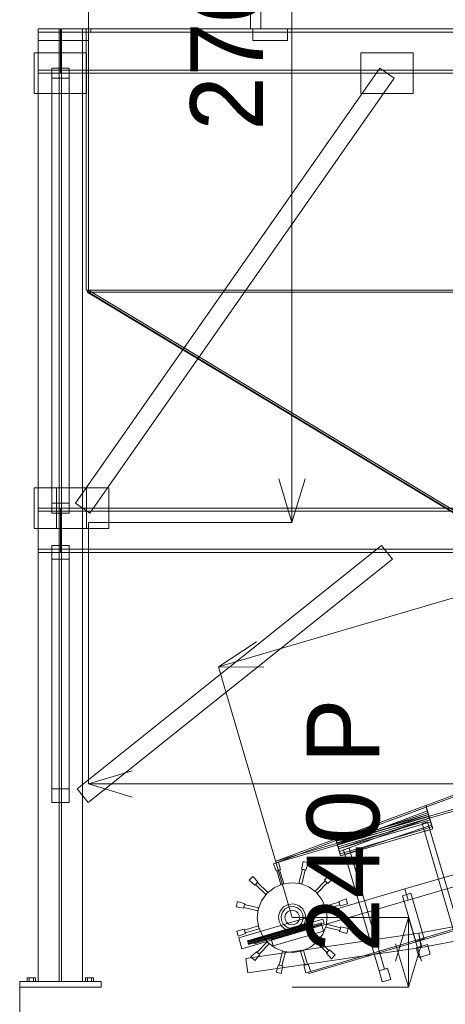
# Model space of a CAD drawing. Header units: millimetres. Extents: x -4395 to 65662, y -65530 to 6847.
# Tile 568 of 656: x 113 to 1577, y -59 to 3331. Entities that reach past the tile are written whole.
import ezdxf

# ---------------------------------------------------------------- set-up
doc = ezdxf.new("R2010")
doc.units = ezdxf.units.MM
for name, color, linetype, lineweight in [('COTAS_O', 1, 'Continuous', 0), ('COTAS_P', 1, 'Continuous', 0), ('lateral_C01', 7, 'Continuous', 0), ('lateral_tolva', 7, 'Continuous', 0)]:
    doc.layers.add(name, color=color, linetype=linetype, lineweight=lineweight)
doc.dimstyles.new('R19_100', dxfattribs={"dimtxt": 250, "dimasz": 150, "dimexe": 150, "dimexo": 80, "dimgap": 100, "dimtad": 1, "dimtih": 1, "dimtoh": 1, "dimdsep": 46, "dimcen": 0.09, "dimadec": 0, "dimazin": 0, "dimtfac": 1, "dimtdec": 4, "dimtofl": 0, "dimtmove": 0, "dimatfit": 3, "dimfxl": 1, "dimtolj": 1, "dimtzin": 0, "dimarcsym": 0})

# ---------------------------------------------------------------- blocks, each defined once
blk = doc.blocks.new('DIM_R33_1')
at = {"layer": 'COTAS_P'}
for p, q in [((796, 1103.4), (9904.9, 3783.4)), ((9904.9, 3783.4), (9748.3, 3784.2)), ((9904.9, 3783.4), (9773.7, 3697.9)), ((10158.9, 2920), (9904.9, 3783.4)), ((796, 1103.4), (927.2, 1188.9)), ((1050, 240), (796, 1103.4)), ((796, 1103.4), (952.6, 1102.6))]:
    blk.add_line(p, q, dxfattribs=at)
blk.add_text('9495 P', height=250, rotation=16.3948, dxfattribs=at).set_placement((5322.2, 2539.3))
blk = doc.blocks.new('DIM_R33_2')
at = {"layer": 'COTAS_P'}
for p, q in [((1050, 240), (1450, 240)), ((1450, 240), (1405, 90)), ((1450, 0), (1450, 240)), ((1450, 240), (1495, 90)), ((1450, 0), (1405, 150)), ((1450, 0), (1495, 150)), ((1050, 0), (1450, 0))]:
    blk.add_line(p, q, dxfattribs=at)
blk.add_text('240 P', height=250, rotation=90, dxfattribs=at).set_placement((1350, 120))
blk = doc.blocks.new('DIM_R33_20')
at = {"layer": 'COTAS_O'}
for p, q in [((349.2, 1600), (349.2, 700)), ((3799.2, 1600), (3799.2, 700)), ((349.2, 700), (499.2, 745)), ((3799.2, 700), (3649.2, 745)), ((349.2, 700), (3799.2, 700)), ((349.2, 700), (499.2, 655)), ((3799.2, 700), (3649.2, 655))]:
    blk.add_line(p, q, dxfattribs=at)
blk.add_text('3450 O', height=250, dxfattribs=at).set_placement((2074.2, 800))
blk = doc.blocks.new('DIM_R33_21')
at = {"layer": 'COTAS_O'}
for p, q in [((349.2, 4300), (1049.2, 4300)), ((1049.2, 4300), (1004.2, 4150)), ((1049.2, 1600), (1049.2, 4300)), ((1049.2, 4300), (1094.2, 4150)), ((1049.2, 1600), (1004.2, 1750)), ((1049.2, 1600), (1094.2, 1750)), ((349.2, 1600), (1049.2, 1600))]:
    blk.add_line(p, q, dxfattribs=at)
blk.add_text('2700 O', height=250, rotation=90, dxfattribs=at).set_placement((949.2, 2950))
blk = doc.blocks.new('DIM_R33_30')
at = {"layer": 'COTAS_P'}
for p, q in [((112.7, 0), (112.7, -2500)), ((65298.1, 0), (65298.1, -2500)), ((112.7, -2500), (262.7, -2455)), ((65298.1, -2500), (65148.1, -2455)), ((112.7, -2500), (65298.1, -2500)), ((112.7, -2500), (262.7, -2545)), ((65298.1, -2500), (65148.1, -2545))]:
    blk.add_line(p, q, dxfattribs=at)
blk.add_text('65185.39 P', height=250, dxfattribs=at).set_placement((32705.4, -2400))

msp = doc.modelspace()

# ---------------------------------------------------------------- linework, layer by layer
at = {"layer": 'lateral_C01'}
for p, q in [((1105.699, 51.872), (10210.031, 2747.406)), ((1107.119, 47.078), (10211.451, 2742.611)), ((1895.052, 769.438), (993.259, 434.076)), ((994.943, 428.317), (1896.736, 763.679)), ((993.259, 434.076), (1914.367, 703.374)), ((1916.05, 697.615), (994.943, 428.317)), ((1437.97, 338.511), (2589.177, 677.216)), ((1509.704, 626.133), (1199.643, 510.826)), ((1511.398, 620.377), (1201.336, 505.07)), ((1449.26, 300.138), (2600.468, 638.842)), ((1518.854, 595.036), (1509.704, 626.133)), ((1509.704, 626.133), (1511.398, 620.377)), ((1520.547, 589.279), (1511.398, 620.377)), ((1511.398, 620.377), (1515.349, 606.946)), ((1202.113, 502.432), (1518.854, 595.036)), ((1203.806, 496.676), (1520.547, 589.279)), ((1204.089, 495.715), (1517.129, 600.898)), ((1520.83, 588.318), (1204.089, 495.715)), ((1515.349, 606.946), (1205.288, 491.639)), ((1205.782, 489.958), (1518.822, 595.142)), ((1522.523, 582.562), (1205.782, 489.958)), ((1209.734, 476.528), (1522.774, 581.712)), ((1212.344, 467.656), (1522.406, 582.963)), ((1524.499, 575.849), (1515.349, 606.946)), ((1515.349, 606.946), (1522.406, 582.963)), ((1517.129, 600.898), (1520.83, 588.318)), ((1518.822, 595.142), (1517.129, 600.898)), ((1518.822, 595.142), (1522.523, 582.562)), ((1522.774, 581.712), (1518.822, 595.142)), ((1520.547, 589.279), (1518.854, 595.036)), ((1524.499, 575.849), (1520.547, 589.279)), ((1520.83, 588.318), (1522.523, 582.562)), ((1522.406, 582.963), (1531.555, 551.865)), ((1522.523, 582.562), (1526.475, 569.131)), ((1522.774, 581.712), (1526.475, 569.131)), ((1529.83, 557.728), (1522.774, 581.712)), ((1207.758, 483.245), (1524.499, 575.849)), ((1526.475, 569.131), (1209.734, 476.528)), ((1531.555, 551.865), (1214.814, 459.262)), ((1529.83, 557.728), (1216.79, 452.544)), ((1216.79, 452.544), (1533.531, 545.148)), ((1496.831, 563.599), (1516.018, 569.244)), ((1496.831, 563.599), (1622.243, 137.344)), ((1641.429, 142.989), (1516.018, 569.244)), ((1531.555, 551.865), (1524.499, 575.849)), ((1526.475, 569.131), (1533.531, 545.148)), ((1533.531, 545.148), (1529.83, 557.728)), ((1199.643, 510.826), (1202.113, 502.432)), ((1201.336, 505.07), (1199.643, 510.826)), ((1504.737, 536.729), (1523.924, 542.374)), ((1504.737, 536.729), (1622.243, 137.344)), ((1641.429, 142.989), (1523.924, 542.374)), ((1201.336, 505.07), (1203.806, 496.676)), ((1205.288, 491.639), (1201.336, 505.07)), ((1202.113, 502.432), (1203.806, 496.676)), ((1203.806, 496.676), (1207.758, 483.245)), ((1204.089, 495.715), (1205.782, 489.958)), ((1205.288, 491.639), (1207.758, 483.245)), ((1212.344, 467.656), (1205.288, 491.639)), ((1205.782, 489.958), (1209.734, 476.528)), ((1207.758, 483.245), (1214.814, 459.262)), ((1209.734, 476.528), (1216.79, 452.544)), ((1226.438, 472.897), (1245.625, 478.542)), ((1368.018, 62.546), (1245.625, 478.542)), ((1214.814, 459.262), (1212.344, 467.656)), ((1226.438, 472.897), (1348.831, 56.901)), ((1231.188, 456.753), (1250.374, 462.399)), ((1231.188, 456.753), (1348.831, 56.901)), ((1368.018, 62.546), (1250.374, 462.399)), ((986.049, 425.485), (1003.311, 430.564)), ((994.589, 400.716), (986.049, 425.485)), ((994.943, 428.317), (993.259, 434.076)), ((1003.311, 430.564), (1009.546, 405.116)), ((1082.371, 406.89), (1087.359, 432.61)), ((1097.524, 403.222), (1082.371, 406.89)), ((1087.359, 432.61), (1104.848, 428.378)), ((1104.848, 428.378), (1097.524, 403.222)), ((901.874, 368.659), (914.284, 381.689)), ((914.284, 381.689), (932.407, 362.768)), ((1009.546, 405.116), (994.589, 400.716)), ((1006.814, 404.499), (997.22, 401.676)), ((1011.333, 353.71), (997.22, 401.676)), ((1020.926, 356.532), (1006.814, 404.499)), ((1073.368, 357.809), (1085.13, 406.406)), ((1083.087, 355.457), (1094.849, 404.054)), ((1094.849, 404.054), (1085.13, 406.406)), ((1161.478, 368.345), (1178.659, 388.126)), ((1191.689, 375.716), (1172.768, 357.593)), ((1178.659, 388.126), (1191.689, 375.716)), ((1485.391, 186.582), (2672.163, 404.41)), ((921.655, 351.478), (901.874, 368.659)), ((932.407, 362.768), (921.655, 351.478)), ((930.35, 360.867), (923.453, 353.626)), ((959.659, 319.142), (923.453, 353.626)), ((966.555, 326.383), (930.35, 360.867)), ((987.488, 342.432), (963.107, 322.762)), ((1016.13, 355.121), (987.488, 342.432)), ((1011.333, 353.71), (1020.926, 356.532)), ((1047.079, 359.964), (1016.13, 355.121)), ((1078.228, 356.633), (1047.079, 359.964)), ((1073.368, 357.809), (1083.087, 355.457)), ((1107.453, 345.353), (1078.228, 356.633)), ((1132.762, 326.893), (1107.453, 345.353)), ((1129.142, 330.341), (1163.626, 366.547)), ((1136.383, 323.445), (1170.867, 359.65)), ((1172.768, 357.593), (1161.478, 368.345)), ((1170.867, 359.65), (1163.626, 366.547)), ((1494.418, 137.404), (2681.189, 355.231)), ((866.011, 170.232), (1437.97, 338.511)), ((963.107, 322.762), (944.647, 297.453)), ((959.659, 319.142), (966.555, 326.383)), ((1129.142, 330.341), (1136.383, 323.445)), ((1152.432, 302.512), (1132.762, 326.893)), ((1458.005, 323.558), (1429.225, 315.091)), ((1475.514, 157.759), (1429.225, 315.091)), ((1437.97, 338.511), (1449.26, 300.138)), ((1458.005, 323.558), (1504.295, 166.227)), ((857.39, 277.359), (861.622, 294.848)), ((883.11, 272.371), (857.39, 277.359)), ((861.622, 294.848), (886.778, 287.524)), ((877.301, 131.858), (1449.26, 300.138)), ((886.778, 287.524), (883.11, 272.371)), ((885.946, 284.849), (883.594, 275.13)), ((932.191, 263.368), (883.594, 275.13)), ((934.543, 273.087), (885.946, 284.849)), ((932.191, 263.368), (934.543, 273.087)), ((944.647, 297.453), (933.367, 268.228)), ((1020.489, 276.58), (1008.737, 262.502)), ((1036.734, 285.089), (1020.489, 276.58)), ((1039.274, 276.455), (1026.14, 269.575)), ((1054.999, 286.733), (1036.734, 285.089)), ((1054.041, 277.784), (1039.274, 276.455)), ((1068.193, 273.362), (1054.041, 277.784)), ((1072.502, 281.263), (1054.999, 286.733)), ((1079.575, 263.86), (1068.193, 273.362)), ((1086.58, 269.511), (1072.502, 281.263)), ((1165.121, 273.87), (1152.432, 302.512)), ((1163.71, 278.667), (1211.676, 292.78)), ((1163.71, 278.667), (1166.532, 269.074)), ((1169.964, 242.921), (1165.121, 273.87)), ((1166.532, 269.074), (1214.499, 283.186)), ((1210.716, 295.411), (1235.485, 303.951)), ((1215.116, 280.454), (1210.716, 295.411)), ((1214.499, 283.186), (1211.676, 292.78)), ((1240.564, 286.689), (1215.116, 280.454)), ((1235.485, 303.951), (1240.564, 286.689)), ((933.367, 268.228), (930.036, 237.079)), ((1008.737, 262.502), (1003.267, 244.999)), ((1003.267, 244.999), (1004.911, 226.734)), ((1016.638, 258.193), (1012.216, 244.041)), ((1012.216, 244.041), (1013.545, 229.274)), ((1026.14, 269.575), (1016.638, 258.193)), ((1027.613, 252.209), (1024.645, 242.712)), ((1024.645, 242.712), (1025.537, 232.803)), ((1033.989, 259.847), (1027.613, 252.209)), ((1042.803, 264.463), (1033.989, 259.847)), ((1052.712, 265.355), (1042.803, 264.463)), ((1062.209, 262.387), (1052.712, 265.355)), ((1069.847, 256.011), (1062.209, 262.387)), ((1074.463, 247.197), (1069.847, 256.011)), ((1075.355, 237.288), (1074.463, 247.197)), ((1086.455, 250.726), (1079.575, 263.86)), ((1087.784, 235.959), (1086.455, 250.726)), ((1095.089, 253.266), (1086.58, 269.511)), ((1096.733, 235.001), (1095.089, 253.266)), ((1166.633, 211.772), (1169.964, 242.921)), ((933.468, 210.926), (885.501, 196.814)), ((896.227, 160.359), (1116.875, 225.277)), ((896.377, 159.847), (1117.025, 224.766)), ((896.805, 158.392), (1117.453, 223.31)), ((897.446, 156.213), (1118.094, 221.132)), ((1118.851, 218.562), (898.202, 153.643)), ((898.958, 151.073), (1119.607, 215.992)), ((899.599, 148.895), (1120.248, 213.813)), ((900.028, 147.439), (1120.676, 212.357)), ((900.178, 146.928), (1120.826, 211.846)), ((915.978, 164.085), (1155.813, 234.648)), ((920.212, 149.695), (1160.047, 220.258)), ((930.036, 237.079), (934.879, 206.13)), ((936.29, 201.333), (933.468, 210.926)), ((934.879, 206.13), (947.568, 177.488)), ((976.643, 170.468), (1149.324, 221.273)), ((977.772, 166.63), (1150.453, 217.436)), ((978.337, 164.711), (1151.018, 215.517)), ((1004.911, 226.734), (1013.42, 210.489)), ((1013.42, 210.489), (1027.498, 198.737)), ((1013.545, 229.274), (1020.425, 216.14)), ((1020.425, 216.14), (1031.807, 206.638)), ((1025.537, 232.803), (1030.153, 223.989)), ((1030.153, 223.989), (1037.791, 217.613)), ((1031.807, 206.638), (1045.959, 202.216)), ((1037.791, 217.613), (1047.288, 214.645)), ((1045.959, 202.216), (1060.726, 203.545)), ((1047.288, 214.645), (1057.197, 215.537)), ((1057.197, 215.537), (1066.011, 220.153)), ((1060.726, 203.545), (1073.86, 210.425)), ((1063.266, 194.911), (1079.511, 203.42)), ((1066.011, 220.153), (1072.387, 227.791)), ((1072.387, 227.791), (1075.355, 237.288)), ((1073.86, 210.425), (1083.362, 221.807)), ((1079.511, 203.42), (1091.263, 217.498)), ((1083.362, 221.807), (1087.784, 235.959)), ((1091.263, 217.498), (1096.733, 235.001)), ((1117.025, 224.766), (1116.875, 225.277)), ((1117.453, 223.31), (1117.025, 224.766)), ((1118.094, 221.132), (1117.453, 223.31)), ((1118.851, 218.562), (1118.094, 221.132)), ((1118.851, 218.562), (1119.607, 215.992)), ((1119.607, 215.992), (1120.248, 213.813)), ((1120.248, 213.813), (1120.676, 212.357)), ((1120.676, 212.357), (1120.826, 211.846)), ((1151.018, 215.517), (1149.324, 221.273)), ((1157.51, 193.452), (1150.453, 217.436)), ((1155.353, 182.547), (1166.633, 211.772)), ((1160.047, 220.258), (1155.813, 234.648)), ((1167.809, 216.632), (1165.457, 206.913)), ((1165.457, 206.913), (1214.054, 195.151)), ((1167.809, 216.632), (1216.406, 204.87)), ((1213.222, 192.476), (1216.89, 207.629)), ((1214.054, 195.151), (1216.406, 204.87)), ((1216.89, 207.629), (1242.61, 202.641)), ((859.436, 193.311), (884.884, 199.546)), ((864.515, 176.049), (859.436, 193.311)), ((889.284, 184.589), (864.515, 176.049)), ((866.011, 170.232), (877.301, 131.858)), ((884.884, 199.546), (889.284, 184.589)), ((885.501, 196.814), (888.324, 187.22)), ((936.29, 201.333), (888.324, 187.22)), ((890.595, 99.031), (1486.263, 186.726)), ((947.568, 177.488), (967.238, 153.107)), ((976.643, 170.468), (978.337, 164.711)), ((984.828, 142.647), (1157.51, 193.452)), ((1027.498, 198.737), (1045.001, 193.267)), ((1045.001, 193.267), (1063.266, 194.911)), ((1136.893, 157.238), (1155.353, 182.547)), ((1238.378, 185.152), (1213.222, 192.476)), ((1242.61, 202.641), (1238.378, 185.152)), ((1485.391, 186.582), (1494.418, 137.404)), ((1486.263, 186.726), (1493.546, 137.26)), ((896.377, 159.847), (896.227, 160.359)), ((896.805, 158.392), (896.377, 159.847)), ((897.446, 156.213), (896.805, 158.392)), ((898.202, 153.643), (897.446, 156.213)), ((897.878, 49.564), (1493.546, 137.26)), ((898.958, 151.073), (898.202, 153.643)), ((898.958, 151.073), (899.599, 148.895)), ((899.599, 148.895), (900.028, 147.439)), ((900.028, 147.439), (900.178, 146.928)), ((915.978, 164.085), (920.212, 149.695)), ((963.617, 156.555), (929.133, 120.35)), ((970.858, 149.659), (936.374, 113.453)), ((970.858, 149.659), (963.617, 156.555)), ((967.238, 153.107), (992.547, 134.647)), ((977.772, 166.63), (984.828, 142.647)), ((1083.87, 124.879), (1112.512, 137.568)), ((1112.512, 137.568), (1136.893, 157.238)), ((1140.341, 160.858), (1133.445, 153.617)), ((1133.445, 153.617), (1169.65, 119.133)), ((1140.341, 160.858), (1176.547, 126.374)), ((1504.295, 166.227), (1475.514, 157.759)), ((1476.791, 135.705), (1515.165, 146.995)), ((1476.791, 135.705), (1486.67, 102.128)), ((1525.044, 113.418), (1515.165, 146.995)), ((908.311, 104.284), (927.232, 122.407)), ((921.341, 91.874), (908.311, 104.284)), ((938.522, 111.655), (921.341, 91.874)), ((927.232, 122.407), (938.522, 111.655)), ((929.133, 120.35), (936.374, 113.453)), ((992.547, 134.647), (1021.772, 123.367)), ((1016.913, 124.543), (1005.151, 75.946)), ((1026.632, 122.191), (1014.87, 73.594)), ((1026.632, 122.191), (1016.913, 124.543)), ((1021.772, 123.367), (1052.921, 120.036)), ((1052.921, 120.036), (1083.87, 124.879)), ((1088.667, 126.29), (1079.074, 123.468)), ((1079.074, 123.468), (1093.186, 75.501)), ((1088.667, 126.29), (1102.78, 78.324)), ((1167.593, 117.232), (1178.345, 128.522)), ((1185.716, 98.311), (1167.593, 117.232)), ((1169.65, 119.133), (1176.547, 126.374)), ((1178.345, 128.522), (1198.126, 111.341)), ((1198.126, 111.341), (1185.716, 98.311)), ((1486.67, 102.128), (1525.044, 113.418)), ((890.595, 99.031), (897.878, 49.564)), ((995.152, 51.622), (1002.476, 76.778)), ((1002.476, 76.778), (1017.629, 73.11)), ((1005.151, 75.946), (1014.87, 73.594)), ((1017.629, 73.11), (1012.641, 47.39)), ((1090.454, 74.884), (1105.411, 79.284)), ((1096.689, 49.436), (1090.454, 74.884)), ((1093.186, 75.501), (1102.78, 78.324)), ((1105.411, 79.284), (1113.951, 54.515)), ((1012.641, 47.39), (995.152, 51.622)), ((1113.951, 54.515), (1096.689, 49.436)), ((1107.119, 47.078), (1105.699, 51.872)), ((1348.831, 56.901), (1377.611, 65.369)), ((1348.831, 56.901), (1368.018, 62.546)), ((1348.831, 56.901), (1360.121, 18.528)), ((1388.901, 26.995), (1377.611, 65.369)), ((1360.121, 18.528), (1388.901, 26.995))]:
    msp.add_line(p, q, dxfattribs=at)
at = {"layer": 'lateral_tolva'}
for p, q in [((349.2, 3300), (349.2, 4300)), ((906.7, 4270), (906.7, 3300)), ((941.7, 3300), (941.7, 4270)), ((329.2, 3300), (176.2, 3300)), ((176.2, 3300), (176.2, 20)), ((176.2, 3289), (176.2, 3300)), ((349.2, 3300), (176.2, 3300)), ((176.2, 3260), (176.2, 3300)), ((329.2, 3289), (176.2, 3289)), ((256.7, 3300), (248.7, 3300)), ((248.7, 3300), (248.7, 20)), ((256.7, 3289), (248.7, 3289)), ((248.7, 3158), (248.7, 3289)), ((252.7, 3300), (3895.7, 3300)), ((252.7, 3300), (252.7, 3289)), ((252.7, 3289), (3895.7, 3289)), ((252.7, 3289), (252.7, 3158)), ((256.7, 20), (256.7, 3300)), ((256.7, 3158), (256.7, 3289)), ((329.2, 20), (329.2, 3300)), ((329.2, 3289), (329.2, 3300)), ((341.2, 2400), (341.2, 3300)), ((349.2, 3300), (341.2, 3300)), ((341.2, 3300), (357.2, 3300)), ((341.2, 3300), (341.2, 3288)), ((349.2, 3300), (349.2, 2400)), ((349.2, 3300), (3799.2, 3300)), ((349.2, 3300), (349.2, 3260)), ((357.2, 3288), (357.2, 3300)), ((906.7, 3300), (941.7, 3300)), ((914.2, 3300), (1034.2, 3300)), ((914.2, 3260), (914.2, 3300)), ((1034.2, 3260), (1034.2, 3300)), ((349.2, 3260), (176.2, 3260)), ((341.2, 3288), (357.2, 3288)), ((914.2, 3260), (1034.2, 3260)), ((162.7, 3217), (342.7, 3217)), ((162.7, 3217), (162.7, 3077)), ((342.7, 3077), (342.7, 3217)), ((1286.2, 3217), (1466.2, 3217)), ((1286.2, 3217), (1286.2, 3077)), ((1466.2, 3077), (1466.2, 3217)), ((329.2, 3158), (176.2, 3158)), ((176.2, 3147), (176.2, 3158)), ((282.7, 3164.194), (222.7, 3164.194)), ((222.7, 3164.194), (222.7, 1667.194)), ((222.7, 3164.194), (222.7, 3129.806)), ((256.7, 3158), (248.7, 3158)), ((252.7, 3158), (3895.7, 3158)), ((252.7, 3158), (252.7, 3147)), ((282.7, 1667.194), (282.7, 3164.194)), ((282.7, 3129.806), (282.7, 3164.194)), ((304.616, 1667.194), (1351.616, 3164.194)), ((329.2, 3147), (329.2, 3158)), ((1400.784, 3129.806), (1351.616, 3164.194)), ((329.2, 3147), (176.2, 3147)), ((222.7, 1632.806), (222.7, 3129.806)), ((222.7, 3129.806), (282.7, 3129.806)), ((252.7, 3147), (3895.7, 3147)), ((282.7, 3129.806), (282.7, 1632.806)), ((353.784, 1632.806), (1400.784, 3129.806)), ((162.7, 3077), (342.7, 3077)), ((1286.2, 3077), (1466.2, 3077)), ((349.2, 2400), (341.2, 2400)), ((349.2, 2400), (345.065, 2393.151)), ((1670.065, 1593.151), (345.065, 2393.151)), ((349.2, 2400), (1674.2, 1600)), ((3799.2, 2400), (349.2, 2400)), ((349.2, 2400), (349.2, 2393.48)), ((3799.2, 2393.48), (349.2, 2393.48)), ((349.2, 2393.48), (1674.2, 1593.48)), ((162.7, 1720), (342.7, 1720)), ((162.7, 1720), (162.7, 1580)), ((239.2, 1720), (419.2, 1720)), ((239.2, 1720), (239.2, 1580)), ((342.7, 1580), (342.7, 1720)), ((419.2, 1580), (419.2, 1720)), ((222.7, 1667.194), (282.7, 1667.194)), ((222.7, 1632.806), (222.7, 1667.194)), ((282.7, 1667.194), (282.7, 1632.806)), ((304.616, 1667.194), (353.784, 1632.806)), ((329.2, 1650), (176.2, 1650)), ((176.2, 1639), (176.2, 1650)), ((329.2, 1639), (176.2, 1639)), ((282.7, 1632.806), (222.7, 1632.806)), ((256.7, 1639), (248.7, 1639)), ((248.7, 1508), (248.7, 1639)), ((252.7, 1650), (3895.7, 1650)), ((252.7, 1650), (252.7, 1639)), ((252.7, 1639), (3895.7, 1639)), ((252.7, 1639), (252.7, 1508)), ((256.7, 1508), (256.7, 1639)), ((329.2, 1639), (329.2, 1650)), ((162.7, 1580), (342.7, 1580)), ((239.2, 1580), (419.2, 1580)), ((329.2, 1508), (176.2, 1508)), ((176.2, 1497), (176.2, 1508)), ((329.2, 1497), (176.2, 1497)), ((282.7, 1520.433), (222.7, 1520.433)), ((222.7, 1520.433), (222.7, 683.433)), ((222.7, 1520.433), (222.7, 1473.567)), ((256.7, 1508), (248.7, 1508)), ((252.7, 1508), (3895.7, 1508)), ((252.7, 1508), (252.7, 1497)), ((252.7, 1497), (3895.7, 1497)), ((282.7, 683.433), (282.7, 1520.433)), ((282.7, 1473.567), (282.7, 1520.433)), ((310.467, 683.433), (1357.467, 1520.433)), ((329.2, 1497), (329.2, 1508)), ((1394.933, 1473.567), (1357.467, 1520.433)), ((222.7, 636.567), (222.7, 1473.567)), ((222.7, 1473.567), (282.7, 1473.567)), ((282.7, 1473.567), (282.7, 636.567)), ((347.933, 636.567), (1394.933, 1473.567)), ((222.7, 683.433), (282.7, 683.433)), ((222.7, 636.567), (222.7, 683.433)), ((282.7, 683.433), (282.7, 636.567)), ((310.467, 683.433), (347.933, 636.567)), ((282.7, 636.567), (222.7, 636.567)), ((112.7, 20), (392.7, 20)), ((112.7, 20), (112.7, 0)), ((112.7, 0), (392.7, 0)), ((145.7, 32), (138.7, 32)), ((138.7, 20), (138.7, 32)), ((145.7, 20), (138.7, 20)), ((159.7, 32), (145.7, 32)), ((145.7, 20), (145.7, 32)), ((159.7, 20), (145.7, 20)), ((166.7, 32), (159.7, 32)), ((159.7, 20), (159.7, 32)), ((159.7, 20), (166.7, 20)), ((166.7, 32), (166.7, 20)), ((176.2, 20), (329.2, 20)), ((248.7, 20), (256.7, 20)), ((345.7, 32), (338.7, 32)), ((338.7, 20), (338.7, 32)), ((345.7, 20), (338.7, 20)), ((359.7, 32), (345.7, 32)), ((345.7, 20), (345.7, 32)), ((359.7, 20), (345.7, 20)), ((366.7, 32), (359.7, 32)), ((359.7, 20), (359.7, 32)), ((359.7, 20), (366.7, 20)), ((366.7, 32), (366.7, 20)), ((392.7, 0), (392.7, 20))]:
    msp.add_line(p, q, dxfattribs=at)

# ---------------------------------------------------------------- dimensions: what is measured, and where the dimension line sits
at = {"layer": 'COTAS_O'}
for p2, distance, picture, middle in [((349.2, 4300), -700, 'DIM_R33_21', (1049.2, 2950)), ((3799.2, 1600), -900, 'DIM_R33_20', (2074.2, 700))]:
    dim = msp.add_aligned_dim(p1=(349.2, 1600), p2=p2, distance=distance, text='<> O', dimstyle='R19_100', dxfattribs=at)
    dim.commit()
    dim.dimension.update_dxf_attribs({"geometry": picture, "text_midpoint": middle})
at = {"layer": 'COTAS_P'}
for p1, p2, distance, picture, middle in [((1050, 240), (10158.931, 2920), 900, 'DIM_R33_1', (5350.437, 2443.406)), ((1050, 0), (1050, 240), -400, 'DIM_R33_2', (1450, 120)), ((112.7, 0), (65298.0949, 0), -2500, 'DIM_R33_30', (32705.3975, -2500))]:
    dim = msp.add_aligned_dim(p1=p1, p2=p2, distance=distance, text='<> P', dimstyle='R19_100', dxfattribs=at)
    dim.commit()
    dim.dimension.update_dxf_attribs({"geometry": picture, "text_midpoint": middle})

doc.saveas('drawing.dxf')
